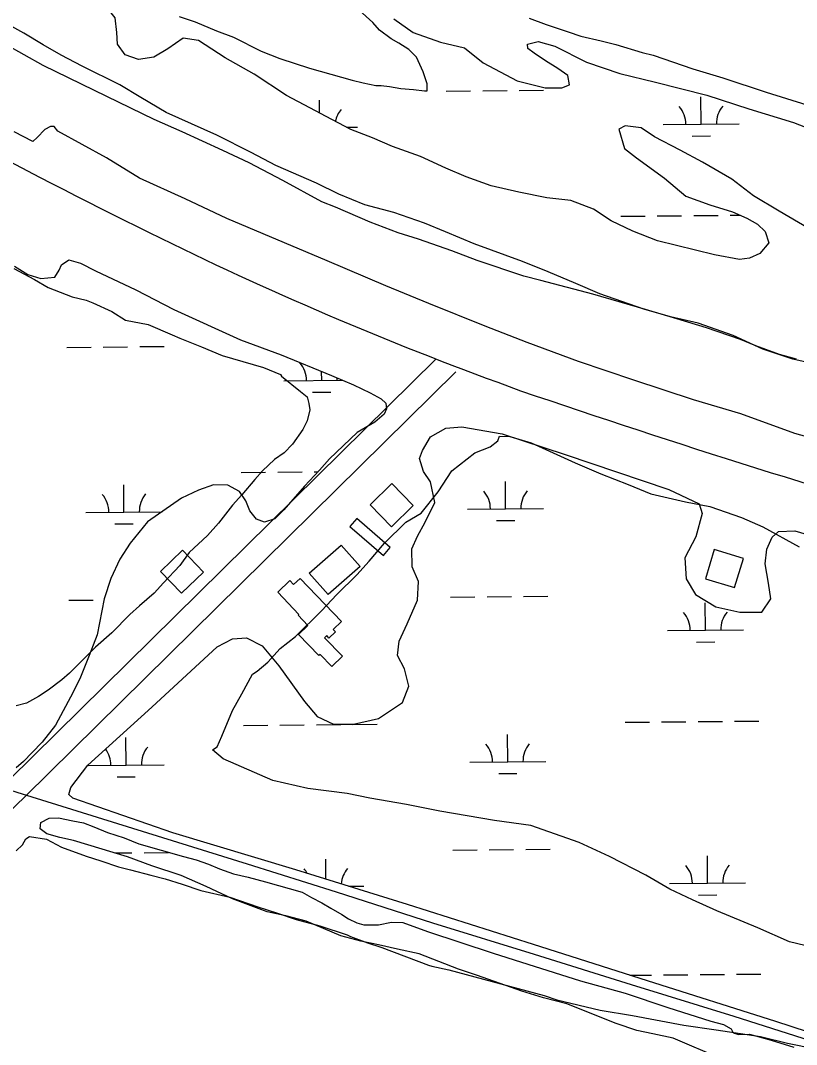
# Model space of a CAD drawing. Extents: x 3568792 to 3606828, y 529143 to 554785.
# Drawn here: x 3584913 to 3585934, y 542220 to 543567 of the extents above; entities that cross this region are included whole.
import ezdxf

# ---------------------------------------------------------------- set-up
doc = ezdxf.new("R2010")
doc.units = 0
for name, color, linetype in [('V-BLDG-OTLN', 7, 'Continuous'), ('V-RAIL-TRAK', 7, 'Continuous'), ('V-ROAD-CNTR', 7, 'Continuous'), ('V-SITE-VEGE', 7, 'Continuous'), ('V-TOPO-SHOR', 7, 'Continuous'), ('V-WETL-SWMP', 7, 'Continuous')]:
    doc.layers.add(name, color=color, linetype=linetype)

msp = doc.modelspace()

# ---------------------------------------------------------------- linework, layer by layer
at = {"layer": 'V-BLDG-OTLN'}
for points in [[(3585401.5, 542957.8), (3585372.9, 542929.9), (3585400.8, 542901.2), (3585429.5, 542929.2)], [(3585390.3, 542863.2), (3585399.4, 542873.8), (3585355.2, 542911.9), (3585346.1, 542901.3)], [(3585124.9, 542813.6), (3585153.7, 542841.3), (3585126, 542870.1), (3585097.2, 542842.4)], [(3585359.7, 542848.7), (3585317.7, 542811.9), (3585292.9, 542840.1), (3585334.9, 542877)], [(3585863.7, 542859.4), (3585825.5, 542871.1), (3585813.8, 542832.8), (3585852, 542821.1)], [(3585280.8, 542833.1), (3585335.3, 542776.4), (3585324.2, 542765.8), (3585327.2, 542762.8), (3585318.8, 542754.8), (3585315.8, 542757.9), (3585312.9, 542755.2), (3585336.4, 542730.8), (3585322.4, 542717.3), (3585307, 542733.3), (3585305.5, 542731.8), (3585278.8, 542759.6), (3585291.1, 542771.4), (3585278.2, 542784.8), (3585279.3, 542785.9), (3585251.4, 542815), (3585267.3, 542830.4), (3585272.3, 542825.2)]]:
    msp.add_lwpolyline(points, close=True, dxfattribs=at)
at = {"layer": 'V-RAIL-TRAK'}
msp.add_lwpolyline([(3584379.5, 542716.9), (3584407.8, 542708.1), (3584456.6, 542693.2), (3584576, 542656.3), (3584690.3, 542620.6), (3584807.7, 542583.7), (3584915.1, 542550), (3584940.7, 542541.9), (3585060.4, 542504.6), (3585211, 542457.7), (3585328.4, 542420.9), (3585455.1, 542380.3), (3585588.5, 542339.2), (3585716.1, 542299), (3585851, 542257.5), (3585981.7, 542215.7)], dxfattribs=at)
at = {"layer": 'V-ROAD-CNTR'}
for points in [[(3585459.4, 543121.3), (3584898.4, 542568.1), (3583842.9, 541552), (3582627.7, 540383.8)], [(3585485.6, 543105), (3584919.3, 542546.6), (3583863.7, 541530.3), (3582644.3, 540358.1)]]:
    msp.add_lwpolyline(points, dxfattribs=at)
for centre, radius, start, end in [((3587930.7, 549090.1), 6463.6, 238.94021, 244.00404), ((3587148.5, 547464.3), 4659.5, 243.887, 250.2091), ((3589813.3, 555492.9), 13117.9, 251.13056, 253.97067)]:
    msp.add_arc(centre, radius, start, end, dxfattribs=at)
at = {"layer": 'V-SITE-VEGE'}
for points in [[(3585121.6, 543572), (3585142.8, 543564.9), (3585170.7, 543553.2), (3585193, 543545), (3585229.7, 543526.4), (3585254.3, 543517), (3585293.3, 543504), (3585349.2, 543488.4), (3585363.8, 543484.8), (3585380.6, 543481.2), (3585387.3, 543481.1), (3585398.5, 543479.8), (3585413.1, 543477.3), (3585429.9, 543475.9), (3585444.5, 543474.5), (3585447.8, 543474.4), (3585448, 543483.4), (3585442.6, 543499.2), (3585434, 543518.5), (3585424, 543528.7), (3585410.7, 543536.8), (3585400.7, 543542.6), (3585385.2, 543554.1), (3585376.3, 543564.3), (3585358.6, 543580.4)], [(3585581.9, 543569.9), (3585604.3, 543561.6), (3585633.3, 543552.1), (3585650, 543546.2)], [(3585650, 543546.2), (3585676.9, 543540.2), (3585695.9, 543535.4), (3585730.5, 543524.7), (3585745.1, 543521.1), (3585797.5, 543503.3), (3585836.6, 543491.4), (3585893.6, 543472.5), (3585947.2, 543455.9)], [(3585933.7, 543121.5), (3585911.4, 543127.5), (3585880.1, 543139.2), (3585860, 543147.4), (3585815.4, 543162.8), (3585776.3, 543174.7), (3585734.9, 543186.6), (3585665.6, 543206.9), (3585597.5, 543224.8), (3585575.1, 543230.8), (3585513.7, 543251), (3585480.2, 543263.9), (3585436.7, 543279.2), (3585409.9, 543287.5), (3585373, 543301.6), (3585327.3, 543321.5), (3585309.5, 543328.5), (3585258.3, 543356.3), (3585213.8, 543379.6), (3585179.2, 543395.9), (3585125.7, 543420.3), (3585089, 543436.7), (3585026.6, 543466.9), (3584943, 543507.7), (3584893, 543535.5)], [(3584904.2, 543240.8), (3584931.3, 543226), (3584949.5, 543215.8), (3584981.2, 543203.4), (3584999.3, 543198.9), (3585008.3, 543195.5), (3585033.2, 543184.1), (3585051.3, 543172.8), (3585080.8, 543167.1), (3585112.5, 543153.6), (3585122.7, 543149), (3585151, 543137.7), (3585178.2, 543126.4), (3585232.5, 543110.5), (3585255.1, 543101.5), (3585256.3, 543099.2), (3585281.2, 543078.8), (3585290.2, 543072), (3585292.5, 543063), (3585293.6, 543055), (3585290.2, 543040.3), (3585284.6, 543029), (3585271, 543009.7), (3585259.7, 542998.4), (3585247.2, 542989.4), (3585231.3, 542974.6), (3585221.2, 542963.3), (3585204.2, 542942.9), (3585191.7, 542929.4), (3585173.6, 542905.6), (3585158.9, 542889.7), (3585135.1, 542867.1), (3585122.6, 542850.1), (3585101.1, 542827.5), (3585088.7, 542813.9), (3585069.4, 542796.9), (3585057, 542785.6), (3585033.2, 542761.8), (3585011.7, 542742.6), (3584977.7, 542708.6), (3584967.5, 542699.6), (3584949.4, 542686), (3584936.9, 542678), (3584921.1, 542669), (3584907.5, 542665.6)], [(3585994.1, 542338.7), (3585924.3, 542355.4), (3585882.6, 542373.7), (3585828.8, 542396.2), (3585797, 542410.4), (3585767.2, 542424.7), (3585735.4, 542443), (3585687.6, 542467.4), (3585647.9, 542485.7), (3585584.1, 542508.3), (3585536.3, 542514.7), (3585464.5, 542527.3), (3585420.6, 542535.7), (3585372.7, 542544.1), (3585342.8, 542550.4), (3585291, 542556.9), (3585245.1, 542567.3), (3585179.5, 542595.8), (3585165.6, 542607.9), (3585171.6, 542611.9), (3585177.7, 542625.8), (3585192, 542659.6), (3585204.2, 542681.5), (3585218.4, 542707.3), (3585224.4, 542711.3), (3585238.5, 542723.1), (3585254.7, 542741), (3585274.8, 542756.8), (3585309.1, 542790.4), (3585329.2, 542812.2), (3585355.4, 542837.9), (3585371.6, 542855.8), (3585391.8, 542879.5), (3585420, 542907.3), (3585440.1, 542919.1), (3585462.3, 542946.8), (3585480.5, 542974.6), (3585510.7, 542998.3), (3585530.7, 543006.1), (3585540.8, 543014), (3585542.9, 543020), (3585556.8, 543019.9), (3585584.7, 543011.6), (3585642.4, 542985.1), (3585676.2, 542970.8), (3585712.1, 542956.5), (3585741.9, 542944.3), (3585787.8, 542933.9), (3585819.7, 542927.6), (3585861.5, 542913.2), (3585889.3, 542901), (3585937, 542874.6)], [(3584907.6, 542475.1), (3584915.6, 542482.9), (3584920.3, 542490.6), (3584924.8, 542493.9), (3584947.2, 542490.2), (3584967.2, 542479.7), (3584999.6, 542468), (3585018.6, 542462), (3585042, 542453.8), (3585057.7, 542450.1), (3585084.5, 542442.9), (3585103.5, 542438.1), (3585125.9, 542431), (3585150.4, 542422.7), (3585188.5, 542414.2), (3585225.3, 542401.3), (3585251, 542393), (3585275.6, 542384.7), (3585306.9, 542376.3), (3585342.6, 542364.5), (3585347.1, 542362.2), (3585369.4, 542353.9), (3585388.4, 542348)], [(3585388.4, 542348), (3585449.7, 542324.5), (3585454.2, 542323.3), (3585476.6, 542318.4), (3585601.8, 542284.9), (3585618.5, 542279), (3585675.6, 542265.6), (3585718.1, 542258.2), (3585785.3, 542245.8), (3585827.9, 542239.5), (3585886.1, 542230.7), (3585921.9, 542222.2), (3585958.8, 542214.8)]]:
    msp.add_lwpolyline(points, dxfattribs=at)
at = {"layer": 'V-TOPO-SHOR'}
for points in [[(3585977.7, 543110.3), (3585928.8, 543121.4), (3585889.3, 543134.8), (3585850.4, 543152.7), (3585804.5, 543168.7), (3585767.8, 543177.1), (3585732.7, 543187.1), (3585675.1, 543207.2), (3585643.5, 543220.9), (3585606.9, 543236.3), (3585573.3, 543250.1), (3585509.9, 543273.2), (3585471.9, 543289.1), (3585444.6, 543300.4), (3585404.1, 543314.3), (3585366, 543324.3), (3585331.9, 543338.6), (3585302.2, 543352.8), (3585249.1, 543376.3), (3585216.5, 543393), (3585171.3, 543415.9), (3585104.5, 543445.9), (3585071.5, 543465.6), (3585043.8, 543482.3), (3584994.2, 543506.7), (3584966.5, 543521.4), (3584943.1, 543535), (3584917.4, 543550.2), (3584893.6, 543563.4)], [(3585983.6, 543009.3), (3585931.3, 543023.5), (3585860.6, 543049.7), (3585798.1, 543067.9), (3585719.5, 543093.8), (3585646.8, 543118.6), (3585579.5, 543143.3), (3585524.3, 543164.8), (3585450.2, 543194.6), (3585393.7, 543218.1), (3585316.2, 543250.8), (3585260.1, 543274.3), (3585184.6, 543306.5), (3585129.6, 543332.5), (3585069.6, 543359.5), (3585026.4, 543386.3), (3584962.2, 543421.2), (3584957.4, 543427.2), (3584952.5, 543427.3), (3584945.1, 543423.5), (3584935.1, 543412.9), (3584929.1, 543407.6), (3584904.8, 543420.2)]]:
    msp.add_lwpolyline(points, dxfattribs=at)
at = {"layer": 'V-WETL-SWMP'}
for p, q in [((3585473.1, 543473.9), (3585505.1, 543474.2)), ((3585521.1, 543474.3), (3585553.1, 543474.6)), ((3585569.1, 543474.7), (3585601.1, 543475)), ((3585306.2, 543445.2), (3585306.1, 543462.1)), ((3585808.3, 543430.3), (3585808, 543466.3)), ((3585758.3, 543429.9), (3585858.3, 543430.8)), ((3585341.9, 543426.4), (3585356.4, 543426.5)), ((3585796.4, 543414.8), (3585820.4, 543415)), ((3585702.5, 543309.4), (3585734.5, 543309.6)), ((3585750.4, 543309.8), (3585782.4, 543310)), ((3585798.4, 543310.2), (3585830.4, 543310.4)), ((3585846.4, 543310.6), (3585859.9, 543310.7)), ((3584974, 543137), (3585006, 543137.3)), ((3585022, 543137.4), (3585054, 543137.7)), ((3585070, 543137.9), (3585102, 543138.1)), ((3585259.2, 543093), (3585337.1, 543093.7)), ((3585309.2, 543093.4), (3585309.1, 543105.1)), ((3585297.3, 543077.9), (3585321.3, 543078.1)), ((3585203.4, 542972.5), (3585235.4, 542972.7)), ((3585251.4, 542972.9), (3585283.4, 542973.1)), ((3585299.4, 542973.3), (3585304.5, 542973.3)), ((3585551.1, 542924.7), (3585550.8, 542960.7)), ((3585049.2, 542920.4), (3585048.9, 542956.4)), ((3584999.2, 542920), (3585099.2, 542920.8)), ((3585501.1, 542924.2), (3585601.1, 542925.1)), ((3585037.3, 542904.9), (3585061.3, 542905.1)), ((3585539.2, 542909.1), (3585563.2, 542909.3)), ((3584976.8, 542804.4), (3585008.8, 542804.6)), ((3585478.7, 542808.6), (3585510.7, 542808.9)), ((3585526.7, 542809), (3585558.7, 542809.3)), ((3585574.7, 542809.4), (3585606.7, 542809.7)), ((3585813.9, 542765), (3585813.6, 542801)), ((3585763.9, 542764.6), (3585863.9, 542765.4)), ((3585802, 542749.5), (3585826, 542749.7)), ((3585206.2, 542639.8), (3585238.2, 542640.1)), ((3585254.2, 542640.2), (3585286.2, 542640.5)), ((3585302.2, 542640.6), (3585334.2, 542640.9)), ((3585350.2, 542641), (3585382.2, 542641.3)), ((3585708.1, 542644), (3585740.1, 542644.3)), ((3585756.1, 542644.4), (3585788.1, 542644.7)), ((3585804.1, 542644.9), (3585836.1, 542645.1)), ((3585852.1, 542645.3), (3585884.1, 542645.5)), ((3585052, 542587.8), (3585051.7, 542623.8)), ((3585553.9, 542592), (3585553.6, 542628)), ((3585002, 542587.3), (3585102, 542588.2)), ((3585503.9, 542591.6), (3585603.9, 542592.4)), ((3585040.1, 542572.2), (3585064.1, 542572.4)), ((3585542, 542576.5), (3585566, 542576.7)), ((3585481.5, 542475.9), (3585513.5, 542476.2)), ((3585529.5, 542476.4), (3585561.5, 542476.6)), ((3585577.5, 542476.8), (3585609.5, 542477)), ((3585037, 542472.2), (3585059.6, 542472.4)), ((3585075.6, 542472.5), (3585107.6, 542472.8)), ((3585314.7, 542437.8), (3585314.5, 542464.1)), ((3585816.7, 542432.3), (3585816.4, 542468.3)), ((3585766.7, 542431.9), (3585866.7, 542432.8)), ((3585344.9, 542428.4), (3585364.8, 542428.5)), ((3585804.8, 542416.8), (3585828.8, 542417)), ((3585714.6, 542311.4), (3585742.9, 542311.6)), ((3585758.9, 542311.8), (3585790.9, 542312.1)), ((3585806.9, 542312.2), (3585838.9, 542312.5)), ((3585854.9, 542312.6), (3585886.9, 542312.9))]:
    msp.add_line(p, q, dxfattribs=at)
for points in [[(3585376.1, 543412.3), (3585347.3, 543423.6), (3585315.1, 543440.4), (3585293.7, 543452), (3585262.9, 543468.3), (3585220.6, 543496.1), (3585182.1, 543517.9), (3585147.1, 543540.6), (3585126.9, 543543.4), (3585107, 543529.5), (3585088.6, 543518.5), (3585068.4, 543515.4), (3585050.8, 543521.6), (3585040.7, 543535.5), (3585040, 543550.8), (3585037.8, 543570.5), (3585024.8, 543586), (3585006.3, 543597.1), (3584986.8, 543605.3), (3584948.7, 543622.2), (3584912.5, 543636.6)], [(3585403.9, 543568.8), (3585429.7, 543551.1), (3585465.4, 543538.2), (3585497.2, 543530.8), (3585521.5, 543511.2), (3585566.4, 543487.3), (3585603.1, 543478.3), (3585625.2, 543478.4), (3585635.2, 543482.2), (3585632.9, 543494.5), (3585619.8, 543503.6), (3585603.7, 543513.7), (3585588.6, 543523.8), (3585580.4, 543529.9)], [(3585580.4, 543529.9), (3585580, 543535.8), (3585593.8, 543539), (3585615.8, 543533.2), (3585657.3, 543511.8), (3585701.3, 543497.3), (3585748.4, 543485.7), (3585815.5, 543468.8), (3585870.8, 543450.7), (3585929.5, 543432.5), (3585995, 543407.2)], [(3585948.8, 543293.9), (3585910.8, 543316.2), (3585877.2, 543336.4), (3585848.6, 543358), (3585810.1, 543380.3), (3585780.8, 543396.1), (3585746.7, 543413.9), (3585729.2, 543425.5), (3585708.5, 543428.3), (3585700.1, 543424), (3585707.5, 543398.3), (3585723.1, 543386.2), (3585760, 543359.5), (3585788.2, 543335.9), (3585819.5, 543324.6), (3585849.3, 543315.2), (3585868.4, 543307), (3585882.5, 543298.9), (3585892.2, 543289.4), (3585897.4, 543274.6), (3585885.3, 543260.5), (3585871.9, 543254.3), (3585858.6, 543252.6), (3585825.7, 543258.5), (3585750.8, 543277), (3585718.5, 543289.9), (3585689.7, 543303.2), (3585666.8, 543318.8), (3585637, 543330.1), (3585605.1, 543333.6), (3585568.3, 543341.1), (3585532, 543349.6), (3585499.3, 543361), (3585472.4, 543372.8), (3585439.2, 543388.1), (3585402.5, 543401), (3585376.1, 543412.3)], [(3584905.2, 543243.8), (3584922.8, 543232.7), (3584939.9, 543227.5), (3584958.2, 543229.1), (3584963.8, 543238.4), (3584966.9, 543245.7), (3584976.8, 543252), (3584992, 543247.8), (3585011.6, 543237.6), (3585064.9, 543212.5), (3585114.7, 543186.6), (3585202.3, 543147.1), (3585255.7, 543127), (3585322.2, 543099.8), (3585351.1, 543087.9), (3585373.1, 543077.2), (3585387.3, 543069.1), (3585393.6, 543063.6), (3585394.5, 543056.1), (3585391.4, 543049.3), (3585378.9, 543038.7), (3585356, 543025.2), (3585319.4, 542990.4), (3585306.3, 542975.3), (3585286.8, 542954.5), (3585259.6, 542923.4), (3585247.6, 542911.7), (3585234.2, 542907), (3585223.4, 542911.2), (3585214.8, 542922.2), (3585209.6, 542935.1), (3585200.9, 542947.5), (3585185.7, 542955.7), (3585167, 542956), (3585147.2, 542949.4), (3585124.8, 542938.5), (3585080, 542907.7), (3585057.3, 542879.5), (3585043.6, 542858.5), (3585031.9, 542833.1), (3585023, 542806.1), (3585013.9, 542758.9), (3585003.5, 542732), (3584992.2, 542703.1), (3584982.5, 542683.6), (3584959.1, 542640.1), (3584941.5, 542617.7), (3584928.4, 542604.1), (3584916.9, 542592.5), (3584907.4, 542584.3)], [(3586051.6, 542203.4), (3585906.4, 542250.6), (3585737.6, 542304.1), (3585587.9, 542351.8), (3585422.1, 542404.3), (3585275.4, 542450), (3585113.4, 542498.5), (3584981.9, 542544), (3584976.6, 542549), (3584979.2, 542558.3), (3585001.8, 542587.4), (3585085.7, 542663.7), (3585171.6, 542743.4), (3585192, 542753.9), (3585210.2, 542755.1), (3585230.7, 542744.4), (3585252.9, 542718.4), (3585286.5, 542671.1), (3585303.4, 542651.7), (3585324.8, 542641.5), (3585350.9, 542641.5), (3585384, 542648.8), (3585415.3, 542670), (3585424, 542691.4), (3585418, 542714.2), (3585409, 542732), (3585411.3, 542750.7), (3585421.5, 542773.6), (3585435.3, 542804.4), (3585436.7, 542828.9), (3585428.2, 542848.2), (3585427.6, 542871.9), (3585435.2, 542888.9), (3585445.4, 542907), (3585458.1, 542932.8), (3585452.2, 542960), (3585443.1, 542973.9), (3585437.9, 542990.7), (3585441.6, 543001.4), (3585452.2, 543019.5), (3585472.5, 543030.9), (3585493.7, 543032.5), (3585546.7, 543023.3), (3585629.3, 542996.3), (3585765.7, 542950.2), (3585805.7, 542931.4), (3585809.5, 542918.5), (3585801.1, 542887.7), (3585786.8, 542860.4), (3585788.3, 542832.8), (3585800.8, 542812), (3585827.6, 542795.8), (3585858.9, 542788.8), (3585887.9, 542788.8), (3585900, 542806.3), (3585896.9, 542827.1), (3585892.4, 542852.2), (3585894.7, 542871.8), (3585901.4, 542887.5), (3585909.9, 542894.7), (3585931.5, 542895.8), (3585977.5, 542882.2)], [(3585835, 542201.6), (3585771.3, 542228.8), (3585744.9, 542234.2), (3585723.7, 542238.8), (3585696.6, 542248.1), (3585631.6, 542273.8), (3585600.9, 542281.5), (3585572.6, 542290.2), (3585514.3, 542311.1), (3585489.3, 542319.4), (3585437.2, 542339.3), (3585408.8, 542345.6), (3585383.7, 542351.3), (3585360.8, 542356), (3585334.4, 542363.3), (3585288.9, 542382.4), (3585261.9, 542389.4), (3585237.4, 542394.7), (3585191.8, 542411.9), (3585157.1, 542428.2), (3585124.2, 542442.5), (3585085.8, 542455.2), (3585053.6, 542467.2), (3584982.9, 542488.4), (3584964.9, 542492.3), (3584947.7, 542497.2), (3584938.9, 542503.9), (3584939.7, 542512.4), (3584950.6, 542518.1), (3584963.1, 542518.2), (3584981.7, 542514.6), (3584996.1, 542511.8), (3585009.4, 542506.6), (3585027.3, 542499.1), (3585049.4, 542492.2), (3585068.6, 542484), (3585127.3, 542467.3), (3585143.9, 542463.1), (3585160.5, 542457.2), (3585174.8, 542451.1), (3585193, 542444.6), (3585212.3, 542440.3), (3585235.1, 542434), (3585283.3, 542420.5), (3585295.7, 542413.7), (3585309.6, 542406.6), (3585321, 542399.5), (3585335.9, 542391.1), (3585344.6, 542385.4), (3585355.4, 542380.3), (3585364.8, 542377.5), (3585383.8, 542377.8), (3585401.2, 542381.1), (3585416, 542380.9), (3585448.5, 542368.9), (3585534.5, 542340.6), (3585580.4, 542325.7), (3585649.4, 542303.9), (3585708.4, 542287.9), (3585764.5, 542268.9), (3585821.1, 542250.9), (3585837.4, 542246.7), (3585847.5, 542241), (3585850, 542236.4), (3585852, 542235), (3585857.5, 542233.3), (3585871.6, 542233.7), (3585900.3, 542226), (3585930.3, 542216.7)]]:
    msp.add_lwpolyline(points, dxfattribs=at)
for centre, start, end in [((3585361.6, 543427), 139.7115, 168.411), ((3585753, 543430.3), 359.7115, 41.2552), ((3585863.5, 543431.3), 139.7115, 181.2552), ((3585254, 543093.4), 359.7115, 41.2552), ((3585364.4, 543094.4), 175.9363, 181.2552), ((3585495.9, 542924.7), 359.7115, 41.2552), ((3585606.3, 542925.6), 139.7115, 181.2552), ((3584994, 542920.4), 359.7115, 41.2552), ((3585104.5, 542921.4), 139.7115, 181.2552), ((3585758.6, 542765), 359.7115, 41.2552), ((3585869.1, 542765.9), 139.7115, 181.2552), ((3584996.8, 542587.8), 359.7115, 36.3443), ((3585107.3, 542588.7), 139.7115, 181.2552), ((3585498.7, 542592), 359.7115, 41.2552), ((3585609.1, 542592.9), 139.7115, 181.2552), ((3585259.6, 542428.1), 29.3504, 41.2552), ((3585370, 542429.1), 139.7115, 176.0303), ((3585761.5, 542432.4), 359.7115, 41.2552), ((3585871.9, 542433.3), 139.7115, 181.2552)]:
    msp.add_arc(centre, 35.2, start, end, dxfattribs=at)

doc.saveas('drawing.dxf')
